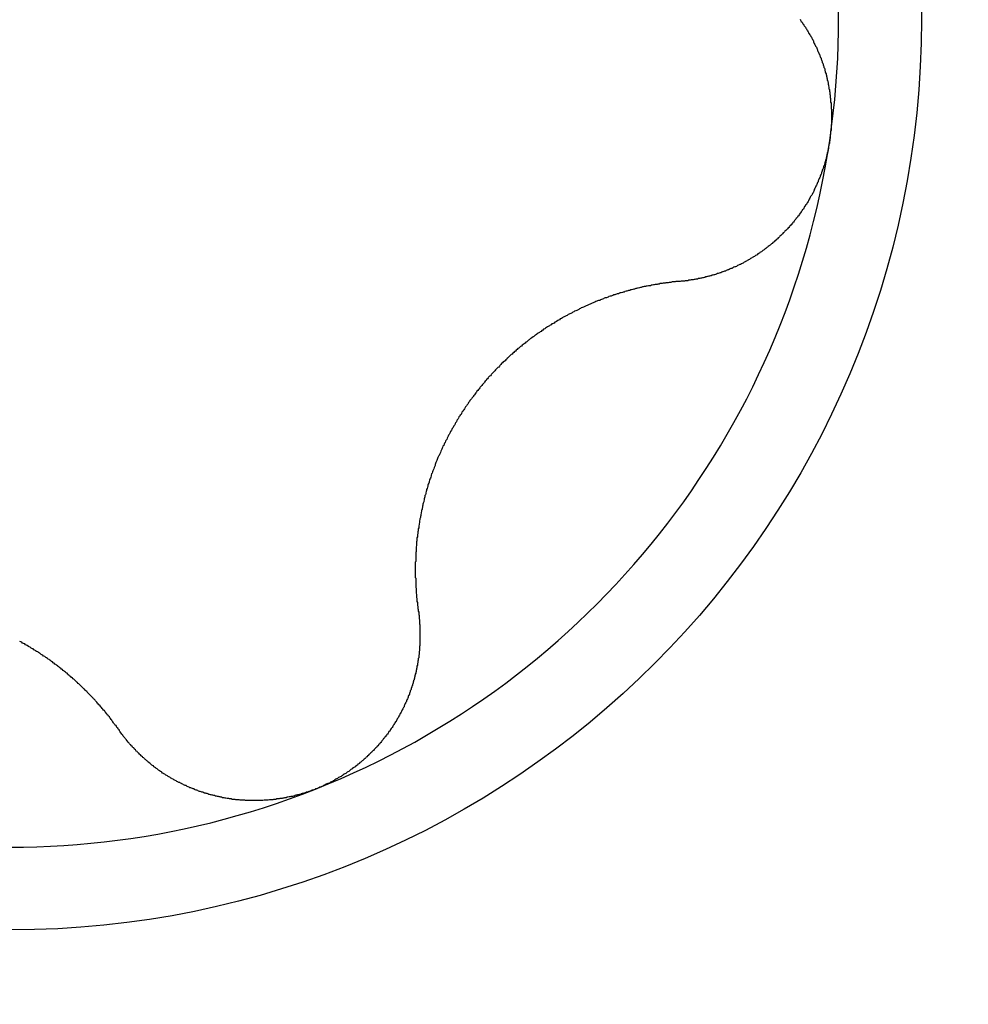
# Model space of a CAD drawing. Extents: x 1107 to 4046, y 937 to 3355.
# Tile 808 of 861: x 3017.82 to 3020.09, y 1881.36 to 1883.71. Entities that reach past the tile are written whole.
import ezdxf

# ---------------------------------------------------------------- set-up
doc = ezdxf.new("R2010")
doc.units = 0
doc.layers.add('KF_VIDA_L___C_LEFT', color=7, linetype='CONTINUOUS')

# ---------------------------------------------------------------- blocks, each defined once
blk = doc.blocks.new('KF_VIDA_L___C_LEFT')
at = {"layer": 'KF_VIDA_L___C_LEFT'}
for points in [[(130.383, 194.501, 0), (130.384, 194.499, 0), (130.385, 194.497, 0), (130.386, 194.496, 0), (130.388, 194.494, 0), (130.389, 194.492, 0), (130.39, 194.49, 0), (130.391, 194.489, 0), (130.392, 194.487, 0), (130.393, 194.485, 0), (130.395, 194.483, 0), (130.396, 194.482, 0), (130.397, 194.48, 0), (130.398, 194.478, 0), (130.399, 194.476, 0), (130.4, 194.475, 0), (130.401, 194.473, 0), (130.402, 194.471, 0), (130.403, 194.469, 0), (130.404, 194.467, 0), (130.405, 194.466, 0), (130.406, 194.464, 0), (130.408, 194.462, 0), (130.409, 194.46, 0), (130.41, 194.458, 0), (130.411, 194.456, 0), (130.412, 194.455, 0), (130.413, 194.453, 0), (130.414, 194.451, 0), (130.415, 194.449, 0), (130.415, 194.447, 0), (130.416, 194.445, 0), (130.417, 194.443, 0), (130.418, 194.441, 0), (130.419, 194.439, 0), (130.42, 194.437, 0), (130.421, 194.436, 0), (130.422, 194.434, 0), (130.423, 194.432, 0), (130.424, 194.43, 0), (130.425, 194.428, 0), (130.425, 194.426, 0), (130.426, 194.424, 0), (130.427, 194.422, 0), (130.428, 194.42, 0), (130.429, 194.418, 0), (130.43, 194.416, 0), (130.43, 194.414, 0), (130.431, 194.412, 0), (130.432, 194.41, 0), (130.433, 194.408, 0), (130.433, 194.406, 0), (130.434, 194.404, 0), (130.435, 194.402, 0), (130.436, 194.4, 0), (130.436, 194.398, 0), (130.437, 194.396, 0), (130.438, 194.394, 0), (130.438, 194.392, 0), (130.439, 194.39, 0), (130.44, 194.388, 0), (130.44, 194.386, 0), (130.441, 194.384, 0), (130.442, 194.382, 0), (130.442, 194.379, 0), (130.443, 194.377, 0), (130.443, 194.375, 0), (130.444, 194.373, 0), (130.445, 194.371, 0), (130.445, 194.369, 0), (130.446, 194.367, 0), (130.446, 194.365, 0), (130.447, 194.363, 0), (130.447, 194.361, 0), (130.448, 194.359, 0), (130.448, 194.356, 0), (130.449, 194.354, 0), (130.449, 194.352, 0), (130.45, 194.35, 0), (130.45, 194.348, 0), (130.45, 194.346, 0), (130.451, 194.344, 0), (130.451, 194.342, 0), (130.452, 194.339, 0), (130.452, 194.337, 0), (130.452, 194.335, 0), (130.453, 194.333, 0), (130.453, 194.331, 0), (130.453, 194.329, 0), (130.454, 194.327, 0), (130.454, 194.325, 0), (130.454, 194.322, 0), (130.455, 194.32, 0), (130.455, 194.318, 0), (130.455, 194.316, 0), (130.455, 194.314, 0), (130.456, 194.312, 0), (130.456, 194.309, 0), (130.456, 194.307, 0), (130.456, 194.305, 0), (130.456, 194.303, 0), (130.457, 194.301, 0), (130.457, 194.299, 0), (130.457, 194.297, 0), (130.457, 194.294, 0), (130.457, 194.292, 0), (130.457, 194.29, 0), (130.457, 194.288, 0), (130.458, 194.286, 0), (130.458, 194.284, 0), (130.458, 194.281, 0), (130.458, 194.279, 0), (130.458, 194.277, 0), (130.458, 194.275, 0), (130.458, 194.273, 0), (130.458, 194.271, 0), (130.458, 194.269, 0), (130.458, 194.266, 0), (130.458, 194.264, 0), (130.458, 194.262, 0), (130.458, 194.26, 0), (130.458, 194.258, 0), (130.458, 194.256, 0), (130.458, 194.254, 0), (130.458, 194.251, 0), (130.457, 194.249, 0), (130.457, 194.247, 0), (130.457, 194.245, 0), (130.457, 194.243, 0), (130.457, 194.241, 0), (130.457, 194.239, 0), (130.457, 194.236, 0), (130.456, 194.234, 0), (130.456, 194.232, 0), (130.456, 194.23, 0), (130.456, 194.228, 0), (130.456, 194.226, 0), (130.455, 194.224, 0), (130.455, 194.222, 0), (130.455, 194.22, 0), (130.455, 194.217, 0), (130.454, 194.215, 0), (130.454, 194.213, 0), (130.454, 194.211, 0)], [(130.454, 194.211, 0), (130.453, 194.209, 0), (130.453, 194.207, 0), (130.453, 194.205, 0), (130.452, 194.203, 0), (130.452, 194.201, 0), (130.452, 194.199, 0), (130.451, 194.197, 0), (130.451, 194.195, 0), (130.451, 194.192, 0), (130.45, 194.19, 0), (130.45, 194.188, 0), (130.449, 194.186, 0), (130.449, 194.184, 0), (130.448, 194.182, 0), (130.448, 194.18, 0), (130.447, 194.178, 0), (130.447, 194.176, 0), (130.446, 194.174, 0), (130.446, 194.172, 0), (130.445, 194.17, 0), (130.445, 194.168, 0), (130.444, 194.165, 0), (130.444, 194.163, 0), (130.443, 194.161, 0), (130.442, 194.159, 0), (130.442, 194.157, 0), (130.441, 194.155, 0), (130.441, 194.153, 0), (130.44, 194.151, 0), (130.439, 194.149, 0), (130.439, 194.147, 0), (130.438, 194.145, 0), (130.437, 194.143, 0), (130.436, 194.141, 0), (130.436, 194.139, 0), (130.435, 194.137, 0), (130.434, 194.135, 0), (130.434, 194.133, 0), (130.433, 194.131, 0), (130.432, 194.129, 0), (130.431, 194.127, 0), (130.431, 194.125, 0), (130.43, 194.123, 0), (130.429, 194.121, 0), (130.428, 194.119, 0), (130.427, 194.117, 0), (130.426, 194.115, 0), (130.426, 194.113, 0), (130.425, 194.111, 0), (130.424, 194.109, 0), (130.423, 194.107, 0), (130.422, 194.105, 0), (130.421, 194.103, 0), (130.42, 194.101, 0), (130.419, 194.099, 0), (130.418, 194.097, 0), (130.417, 194.095, 0), (130.417, 194.093, 0), (130.416, 194.091, 0), (130.415, 194.089, 0), (130.414, 194.087, 0), (130.413, 194.085, 0), (130.412, 194.083, 0), (130.411, 194.081, 0), (130.41, 194.08, 0), (130.408, 194.078, 0), (130.407, 194.076, 0), (130.406, 194.074, 0), (130.405, 194.072, 0), (130.404, 194.07, 0), (130.403, 194.068, 0), (130.402, 194.066, 0), (130.401, 194.064, 0), (130.4, 194.063, 0), (130.399, 194.061, 0), (130.398, 194.059, 0), (130.396, 194.057, 0), (130.395, 194.055, 0), (130.394, 194.054, 0), (130.393, 194.052, 0), (130.392, 194.05, 0), (130.391, 194.048, 0), (130.389, 194.046, 0), (130.388, 194.045, 0), (130.387, 194.043, 0), (130.386, 194.041, 0), (130.384, 194.039, 0), (130.383, 194.038, 0), (130.382, 194.036, 0), (130.381, 194.034, 0), (130.379, 194.032, 0), (130.378, 194.031, 0), (130.377, 194.029, 0), (130.375, 194.027, 0), (130.374, 194.026, 0), (130.373, 194.024, 0), (130.371, 194.022, 0), (130.37, 194.021, 0), (130.369, 194.019, 0), (130.367, 194.017, 0), (130.366, 194.016, 0), (130.365, 194.014, 0), (130.363, 194.012, 0), (130.362, 194.011, 0), (130.36, 194.009, 0), (130.359, 194.008, 0), (130.358, 194.006, 0), (130.356, 194.004, 0), (130.355, 194.003, 0), (130.353, 194.001, 0), (130.352, 194, 0), (130.35, 193.998, 0), (130.349, 193.997, 0), (130.347, 193.995, 0), (130.346, 193.994, 0), (130.344, 193.992, 0), (130.343, 193.991, 0), (130.341, 193.989, 0), (130.34, 193.988, 0), (130.338, 193.986, 0), (130.337, 193.985, 0), (130.335, 193.983, 0), (130.334, 193.982, 0), (130.332, 193.98, 0), (130.331, 193.979, 0), (130.329, 193.977, 0), (130.328, 193.976, 0), (130.326, 193.975, 0), (130.325, 193.973, 0), (130.323, 193.972, 0), (130.321, 193.97, 0), (130.32, 193.969, 0), (130.318, 193.968, 0), (130.317, 193.966, 0), (130.315, 193.965, 0), (130.314, 193.964, 0), (130.312, 193.962, 0), (130.31, 193.961, 0), (130.309, 193.96, 0), (130.307, 193.959, 0), (130.305, 193.957, 0), (130.304, 193.956, 0), (130.302, 193.955, 0), (130.301, 193.954, 0), (130.299, 193.952, 0), (130.297, 193.951, 0), (130.296, 193.95, 0), (130.294, 193.949, 0), (130.292, 193.947, 0), (130.291, 193.946, 0), (130.289, 193.945, 0), (130.287, 193.944, 0), (130.286, 193.943, 0), (130.284, 193.942, 0), (130.282, 193.941, 0), (130.281, 193.939, 0), (130.279, 193.938, 0), (130.277, 193.937, 0), (130.276, 193.936, 0), (130.274, 193.935, 0), (130.272, 193.934, 0), (130.271, 193.933, 0), (130.269, 193.932, 0), (130.267, 193.931, 0), (130.265, 193.93, 0), (130.264, 193.929, 0), (130.262, 193.928, 0), (130.26, 193.927, 0), (130.259, 193.926, 0), (130.257, 193.925, 0), (130.255, 193.924, 0), (130.253, 193.923, 0), (130.252, 193.922, 0), (130.25, 193.921, 0), (130.248, 193.92, 0), (130.247, 193.919, 0), (130.245, 193.918, 0), (130.243, 193.917, 0), (130.241, 193.916, 0), (130.239, 193.916, 0), (130.238, 193.915, 0), (130.236, 193.914, 0), (130.234, 193.913, 0), (130.232, 193.912, 0), (130.231, 193.911, 0), (130.229, 193.91, 0), (130.227, 193.91, 0), (130.225, 193.909, 0), (130.223, 193.908, 0), (130.222, 193.907, 0), (130.22, 193.906, 0), (130.218, 193.906, 0), (130.216, 193.905, 0), (130.214, 193.904, 0), (130.212, 193.903, 0), (130.211, 193.903, 0), (130.209, 193.902, 0), (130.207, 193.901, 0), (130.205, 193.9, 0), (130.203, 193.9, 0), (130.201, 193.899, 0), (130.199, 193.898, 0), (130.198, 193.898, 0), (130.196, 193.897, 0), (130.194, 193.896, 0), (130.192, 193.896, 0), (130.19, 193.895, 0), (130.188, 193.894, 0), (130.186, 193.894, 0), (130.184, 193.893, 0), (130.183, 193.893, 0), (130.181, 193.892, 0), (130.179, 193.891, 0), (130.177, 193.891, 0), (130.175, 193.89, 0), (130.173, 193.89, 0), (130.171, 193.889, 0), (130.169, 193.889, 0), (130.167, 193.888, 0), (130.165, 193.888, 0), (130.163, 193.887, 0), (130.162, 193.887, 0), (130.16, 193.886, 0), (130.158, 193.886, 0), (130.156, 193.885, 0), (130.154, 193.885, 0), (130.152, 193.884, 0), (130.15, 193.884, 0), (130.148, 193.883, 0), (130.146, 193.883, 0), (130.144, 193.882, 0), (130.142, 193.882, 0), (130.14, 193.882, 0), (130.138, 193.881, 0), (130.136, 193.881, 0), (130.134, 193.881, 0), (130.132, 193.88, 0), (130.13, 193.88, 0), (130.128, 193.879, 0), (130.126, 193.879, 0), (130.125, 193.879, 0), (130.123, 193.879, 0), (130.121, 193.878, 0), (130.119, 193.878, 0), (130.117, 193.878, 0), (130.115, 193.877, 0), (130.113, 193.877, 0), (130.111, 193.877, 0), (130.109, 193.877, 0), (130.107, 193.876, 0), (130.105, 193.876, 0), (130.103, 193.876, 0), (130.101, 193.876, 0), (130.099, 193.876, 0), (130.097, 193.875, 0)], [(130.097, 193.875, 0), (130.095, 193.875, 0), (130.092, 193.875, 0), (130.09, 193.875, 0), (130.087, 193.875, 0), (130.085, 193.874, 0), (130.083, 193.874, 0), (130.08, 193.874, 0), (130.078, 193.874, 0), (130.075, 193.873, 0), (130.073, 193.873, 0), (130.071, 193.873, 0), (130.068, 193.872, 0), (130.066, 193.872, 0), (130.063, 193.872, 0), (130.061, 193.871, 0), (130.059, 193.871, 0), (130.056, 193.871, 0), (130.054, 193.87, 0), (130.052, 193.87, 0), (130.049, 193.87, 0), (130.047, 193.869, 0), (130.044, 193.869, 0), (130.042, 193.868, 0), (130.04, 193.868, 0), (130.037, 193.868, 0), (130.035, 193.867, 0), (130.033, 193.867, 0), (130.03, 193.866, 0), (130.028, 193.866, 0), (130.026, 193.865, 0), (130.023, 193.865, 0), (130.021, 193.865, 0), (130.018, 193.864, 0), (130.016, 193.864, 0), (130.014, 193.863, 0), (130.011, 193.863, 0), (130.009, 193.862, 0), (130.007, 193.862, 0), (130.004, 193.861, 0), (130.002, 193.861, 0), (130, 193.86, 0), (129.997, 193.859, 0), (129.995, 193.859, 0), (129.993, 193.858, 0), (129.991, 193.858, 0), (129.988, 193.857, 0), (129.986, 193.857, 0), (129.984, 193.856, 0), (129.981, 193.855, 0), (129.979, 193.855, 0), (129.977, 193.854, 0), (129.974, 193.854, 0), (129.972, 193.853, 0), (129.97, 193.852, 0), (129.968, 193.852, 0), (129.965, 193.851, 0), (129.963, 193.85, 0), (129.961, 193.85, 0), (129.959, 193.849, 0), (129.956, 193.848, 0), (129.954, 193.848, 0), (129.952, 193.847, 0), (129.95, 193.846, 0), (129.947, 193.846, 0), (129.945, 193.845, 0), (129.943, 193.844, 0), (129.941, 193.843, 0), (129.939, 193.843, 0), (129.936, 193.842, 0), (129.934, 193.841, 0), (129.932, 193.84, 0), (129.93, 193.84, 0), (129.927, 193.839, 0), (129.925, 193.838, 0), (129.923, 193.837, 0), (129.921, 193.836, 0), (129.918, 193.836, 0), (129.916, 193.835, 0), (129.914, 193.834, 0), (129.912, 193.833, 0), (129.909, 193.832, 0), (129.907, 193.831, 0), (129.905, 193.83, 0), (129.902, 193.83, 0), (129.9, 193.829, 0), (129.898, 193.828, 0), (129.896, 193.827, 0), (129.893, 193.826, 0), (129.891, 193.825, 0), (129.889, 193.824, 0), (129.887, 193.823, 0), (129.884, 193.822, 0), (129.882, 193.821, 0), (129.88, 193.82, 0), (129.877, 193.819, 0), (129.875, 193.818, 0), (129.873, 193.817, 0), (129.871, 193.816, 0), (129.868, 193.815, 0), (129.866, 193.814, 0), (129.864, 193.813, 0), (129.861, 193.812, 0), (129.859, 193.811, 0), (129.857, 193.81, 0), (129.855, 193.808, 0), (129.852, 193.807, 0), (129.85, 193.806, 0), (129.848, 193.805, 0), (129.845, 193.804, 0), (129.843, 193.803, 0), (129.841, 193.802, 0), (129.839, 193.8, 0), (129.836, 193.799, 0), (129.834, 193.798, 0), (129.832, 193.797, 0), (129.83, 193.796, 0), (129.827, 193.794, 0), (129.825, 193.793, 0), (129.823, 193.792, 0), (129.82, 193.791, 0), (129.818, 193.79, 0), (129.816, 193.788, 0), (129.814, 193.787, 0), (129.811, 193.786, 0), (129.809, 193.784, 0), (129.807, 193.783, 0), (129.805, 193.782, 0), (129.802, 193.78, 0), (129.8, 193.779, 0), (129.798, 193.778, 0), (129.796, 193.776, 0), (129.794, 193.775, 0), (129.791, 193.774, 0), (129.789, 193.772, 0), (129.787, 193.771, 0), (129.785, 193.769, 0), (129.782, 193.768, 0), (129.78, 193.767, 0), (129.778, 193.765, 0), (129.776, 193.764, 0), (129.774, 193.762, 0), (129.771, 193.761, 0), (129.769, 193.759, 0), (129.767, 193.758, 0), (129.765, 193.756, 0), (129.763, 193.755, 0), (129.761, 193.753, 0), (129.758, 193.752, 0), (129.756, 193.75, 0), (129.754, 193.749, 0), (129.752, 193.747, 0), (129.75, 193.746, 0), (129.748, 193.744, 0), (129.746, 193.743, 0), (129.743, 193.741, 0), (129.741, 193.739, 0), (129.739, 193.738, 0), (129.737, 193.736, 0), (129.735, 193.735, 0), (129.733, 193.733, 0), (129.731, 193.731, 0), (129.729, 193.73, 0), (129.727, 193.728, 0), (129.725, 193.726, 0), (129.722, 193.725, 0), (129.72, 193.723, 0), (129.718, 193.721, 0), (129.716, 193.72, 0), (129.714, 193.718, 0), (129.712, 193.716, 0), (129.71, 193.715, 0), (129.708, 193.713, 0), (129.706, 193.711, 0), (129.704, 193.709, 0), (129.702, 193.708, 0), (129.7, 193.706, 0), (129.698, 193.704, 0), (129.696, 193.702, 0), (129.694, 193.701, 0), (129.692, 193.699, 0), (129.69, 193.697, 0), (129.688, 193.695, 0), (129.686, 193.693, 0), (129.684, 193.692, 0), (129.683, 193.69, 0), (129.681, 193.688, 0), (129.679, 193.686, 0), (129.677, 193.684, 0), (129.675, 193.683, 0), (129.673, 193.681, 0), (129.671, 193.679, 0), (129.669, 193.677, 0), (129.667, 193.675, 0), (129.666, 193.673, 0), (129.664, 193.671, 0), (129.662, 193.67, 0), (129.66, 193.668, 0), (129.658, 193.666, 0), (129.656, 193.664, 0), (129.655, 193.662, 0), (129.653, 193.66, 0), (129.651, 193.658, 0), (129.649, 193.656, 0), (129.647, 193.654, 0), (129.646, 193.652, 0), (129.644, 193.65, 0), (129.642, 193.649, 0), (129.64, 193.647, 0), (129.639, 193.645, 0), (129.637, 193.643, 0), (129.635, 193.641, 0), (129.634, 193.639, 0), (129.632, 193.637, 0), (129.63, 193.635, 0), (129.629, 193.633, 0), (129.627, 193.631, 0), (129.625, 193.629, 0), (129.624, 193.627, 0), (129.622, 193.625, 0), (129.62, 193.623, 0), (129.619, 193.621, 0), (129.617, 193.619, 0), (129.616, 193.617, 0), (129.614, 193.615, 0), (129.612, 193.613, 0), (129.611, 193.611, 0), (129.609, 193.609, 0), (129.608, 193.607, 0), (129.606, 193.605, 0), (129.605, 193.603, 0), (129.603, 193.601, 0), (129.602, 193.599, 0), (129.6, 193.597, 0), (129.599, 193.595, 0), (129.597, 193.593, 0), (129.595, 193.591, 0), (129.594, 193.589, 0), (129.592, 193.586, 0), (129.591, 193.584, 0), (129.59, 193.582, 0), (129.588, 193.58, 0), (129.587, 193.578, 0), (129.585, 193.576, 0), (129.584, 193.574, 0), (129.582, 193.571, 0), (129.581, 193.569, 0), (129.579, 193.567, 0), (129.578, 193.565, 0), (129.576, 193.563, 0), (129.575, 193.56, 0), (129.574, 193.558, 0), (129.572, 193.556, 0), (129.571, 193.554, 0), (129.569, 193.552, 0), (129.568, 193.549, 0), (129.567, 193.547, 0), (129.565, 193.545, 0), (129.564, 193.543, 0), (129.563, 193.54, 0), (129.561, 193.538, 0), (129.56, 193.536, 0), (129.559, 193.533, 0), (129.557, 193.531, 0), (129.556, 193.529, 0), (129.555, 193.527, 0), (129.553, 193.524, 0), (129.552, 193.522, 0), (129.551, 193.52, 0), (129.549, 193.517, 0), (129.548, 193.515, 0), (129.547, 193.513, 0), (129.546, 193.51, 0), (129.544, 193.508, 0), (129.543, 193.506, 0), (129.542, 193.503, 0), (129.541, 193.501, 0), (129.54, 193.498, 0), (129.538, 193.496, 0), (129.537, 193.494, 0), (129.536, 193.491, 0), (129.535, 193.489, 0), (129.534, 193.487, 0), (129.533, 193.484, 0), (129.531, 193.482, 0), (129.53, 193.479, 0), (129.529, 193.477, 0), (129.528, 193.475, 0), (129.527, 193.472, 0), (129.526, 193.47, 0), (129.525, 193.467, 0), (129.524, 193.465, 0), (129.523, 193.462, 0), (129.522, 193.46, 0), (129.52, 193.458, 0), (129.519, 193.455, 0), (129.518, 193.453, 0), (129.517, 193.45, 0), (129.516, 193.448, 0), (129.515, 193.445, 0), (129.514, 193.443, 0), (129.513, 193.441, 0), (129.512, 193.438, 0), (129.512, 193.436, 0), (129.511, 193.433, 0), (129.51, 193.431, 0), (129.509, 193.428, 0), (129.508, 193.426, 0), (129.507, 193.423, 0), (129.506, 193.421, 0), (129.505, 193.418, 0), (129.504, 193.416, 0), (129.503, 193.413, 0), (129.503, 193.411, 0), (129.502, 193.408, 0), (129.501, 193.406, 0), (129.5, 193.403, 0), (129.499, 193.401, 0), (129.498, 193.398, 0), (129.498, 193.396, 0), (129.497, 193.394, 0), (129.496, 193.391, 0), (129.495, 193.389, 0), (129.495, 193.386, 0), (129.494, 193.384, 0), (129.493, 193.381, 0), (129.492, 193.379, 0), (129.492, 193.376, 0), (129.491, 193.374, 0), (129.49, 193.371, 0), (129.49, 193.369, 0), (129.489, 193.366, 0), (129.488, 193.364, 0), (129.488, 193.361, 0), (129.487, 193.359, 0), (129.486, 193.356, 0), (129.486, 193.354, 0), (129.485, 193.351, 0), (129.485, 193.349, 0), (129.484, 193.346, 0), (129.483, 193.344, 0), (129.483, 193.341, 0), (129.482, 193.339, 0), (129.482, 193.336, 0), (129.481, 193.334, 0), (129.481, 193.331, 0), (129.48, 193.329, 0), (129.48, 193.327, 0), (129.479, 193.324, 0), (129.479, 193.322, 0), (129.478, 193.319, 0), (129.478, 193.317, 0), (129.477, 193.314, 0), (129.477, 193.312, 0), (129.476, 193.309, 0), (129.476, 193.307, 0), (129.475, 193.304, 0), (129.475, 193.302, 0), (129.475, 193.3, 0), (129.474, 193.297, 0), (129.474, 193.295, 0), (129.473, 193.292, 0), (129.473, 193.29, 0), (129.473, 193.287, 0), (129.472, 193.285, 0), (129.472, 193.283, 0), (129.472, 193.28, 0), (129.471, 193.278, 0), (129.471, 193.275, 0), (129.471, 193.273, 0), (129.47, 193.271, 0), (129.47, 193.268, 0), (129.47, 193.266, 0), (129.469, 193.263, 0), (129.469, 193.261, 0), (129.469, 193.259, 0), (129.469, 193.256, 0), (129.468, 193.254, 0), (129.468, 193.252, 0), (129.468, 193.249, 0), (129.468, 193.247, 0), (129.468, 193.245, 0), (129.467, 193.242, 0), (129.467, 193.24, 0), (129.467, 193.238, 0), (129.467, 193.235, 0), (129.467, 193.233, 0), (129.467, 193.231, 0), (129.466, 193.228, 0), (129.466, 193.226, 0), (129.466, 193.224, 0), (129.466, 193.221, 0), (129.466, 193.219, 0), (129.466, 193.217, 0), (129.466, 193.214, 0), (129.466, 193.212, 0), (129.466, 193.209, 0), (129.466, 193.207, 0), (129.465, 193.205, 0), (129.465, 193.202, 0), (129.465, 193.2, 0), (129.465, 193.198, 0), (129.465, 193.195, 0), (129.465, 193.193, 0), (129.465, 193.19, 0), (129.465, 193.188, 0), (129.465, 193.186, 0), (129.465, 193.183, 0), (129.465, 193.181, 0), (129.465, 193.179, 0), (129.465, 193.176, 0), (129.465, 193.174, 0), (129.465, 193.171, 0), (129.465, 193.169, 0), (129.466, 193.167, 0), (129.466, 193.164, 0), (129.466, 193.162, 0), (129.466, 193.159, 0), (129.466, 193.157, 0), (129.466, 193.155, 0), (129.466, 193.152, 0), (129.466, 193.15, 0), (129.466, 193.147, 0), (129.466, 193.145, 0), (129.467, 193.143, 0), (129.467, 193.14, 0), (129.467, 193.138, 0), (129.467, 193.135, 0), (129.467, 193.133, 0), (129.467, 193.131, 0), (129.468, 193.128, 0), (129.468, 193.126, 0), (129.468, 193.123, 0), (129.468, 193.121, 0), (129.469, 193.119, 0), (129.469, 193.116, 0), (129.469, 193.114, 0), (129.469, 193.111, 0), (129.47, 193.109, 0), (129.47, 193.107, 0), (129.47, 193.104, 0), (129.47, 193.102, 0), (129.471, 193.1, 0), (129.471, 193.097, 0), (129.471, 193.095, 0), (129.472, 193.092, 0), (129.472, 193.09, 0), (129.472, 193.088, 0)], [(128.758, 192.805, 0), (128.756, 192.807, 0), (128.755, 192.809, 0), (128.753, 192.811, 0), (128.752, 192.813, 0), (128.751, 192.815, 0), (128.749, 192.816, 0), (128.748, 192.818, 0), (128.746, 192.82, 0), (128.745, 192.822, 0), (128.743, 192.824, 0), (128.742, 192.826, 0), (128.741, 192.828, 0), (128.739, 192.83, 0), (128.738, 192.832, 0), (128.736, 192.834, 0), (128.735, 192.836, 0), (128.733, 192.838, 0), (128.732, 192.839, 0), (128.73, 192.841, 0), (128.729, 192.843, 0), (128.727, 192.845, 0), (128.726, 192.847, 0), (128.724, 192.849, 0), (128.723, 192.851, 0), (128.721, 192.852, 0), (128.719, 192.854, 0), (128.718, 192.856, 0), (128.716, 192.858, 0), (128.715, 192.86, 0), (128.713, 192.862, 0), (128.712, 192.863, 0), (128.71, 192.865, 0), (128.708, 192.867, 0), (128.707, 192.869, 0), (128.705, 192.871, 0), (128.704, 192.872, 0), (128.702, 192.874, 0), (128.701, 192.876, 0), (128.699, 192.878, 0), (128.697, 192.879, 0), (128.696, 192.881, 0), (128.694, 192.883, 0), (128.692, 192.885, 0), (128.691, 192.886, 0), (128.689, 192.888, 0), (128.687, 192.89, 0), (128.686, 192.891, 0), (128.684, 192.893, 0), (128.682, 192.895, 0), (128.681, 192.897, 0), (128.679, 192.898, 0), (128.677, 192.9, 0), (128.676, 192.902, 0), (128.674, 192.903, 0), (128.672, 192.905, 0), (128.671, 192.906, 0), (128.669, 192.908, 0), (128.667, 192.91, 0), (128.666, 192.911, 0), (128.664, 192.913, 0), (128.662, 192.915, 0), (128.66, 192.916, 0), (128.659, 192.918, 0), (128.657, 192.919, 0), (128.655, 192.921, 0), (128.654, 192.922, 0), (128.652, 192.924, 0), (128.65, 192.926, 0), (128.648, 192.927, 0), (128.647, 192.929, 0), (128.645, 192.93, 0), (128.643, 192.932, 0), (128.641, 192.933, 0), (128.639, 192.935, 0), (128.637, 192.936, 0), (128.636, 192.938, 0), (128.634, 192.94, 0), (128.632, 192.941, 0), (128.63, 192.943, 0), (128.628, 192.944, 0), (128.626, 192.946, 0), (128.624, 192.947, 0), (128.623, 192.949, 0), (128.621, 192.95, 0), (128.619, 192.952, 0), (128.617, 192.953, 0), (128.615, 192.955, 0), (128.613, 192.956, 0), (128.611, 192.958, 0), (128.609, 192.959, 0), (128.607, 192.961, 0), (128.605, 192.962, 0), (128.603, 192.964, 0), (128.601, 192.965, 0), (128.599, 192.967, 0), (128.597, 192.968, 0), (128.595, 192.97, 0), (128.593, 192.971, 0), (128.591, 192.973, 0), (128.589, 192.974, 0), (128.587, 192.975, 0), (128.585, 192.977, 0), (128.583, 192.978, 0), (128.581, 192.98, 0), (128.578, 192.981, 0), (128.576, 192.983, 0), (128.574, 192.984, 0), (128.572, 192.985, 0), (128.57, 192.987, 0), (128.568, 192.988, 0), (128.566, 192.99, 0), (128.564, 192.991, 0), (128.561, 192.992, 0), (128.559, 192.994, 0), (128.557, 192.995, 0), (128.555, 192.996, 0), (128.553, 192.998, 0), (128.55, 192.999, 0), (128.548, 193, 0), (128.546, 193.002, 0), (128.544, 193.003, 0), (128.542, 193.004, 0), (128.539, 193.006, 0), (128.537, 193.007, 0), (128.535, 193.008, 0), (128.533, 193.01, 0), (128.53, 193.011, 0), (128.528, 193.012, 0), (128.526, 193.014, 0), (128.524, 193.015, 0), (128.521, 193.016, 0)], [(129.472, 193.088, 0), (129.473, 193.086, 0), (129.473, 193.084, 0), (129.473, 193.082, 0), (129.473, 193.08, 0), (129.474, 193.078, 0), (129.474, 193.076, 0), (129.474, 193.074, 0), (129.474, 193.072, 0), (129.474, 193.07, 0), (129.475, 193.068, 0), (129.475, 193.066, 0), (129.475, 193.064, 0), (129.475, 193.062, 0), (129.475, 193.06, 0), (129.475, 193.058, 0), (129.476, 193.056, 0), (129.476, 193.054, 0), (129.476, 193.052, 0), (129.476, 193.05, 0), (129.476, 193.048, 0), (129.476, 193.046, 0), (129.476, 193.044, 0), (129.476, 193.042, 0), (129.476, 193.04, 0), (129.476, 193.038, 0), (129.476, 193.036, 0), (129.476, 193.034, 0), (129.476, 193.032, 0), (129.476, 193.03, 0), (129.476, 193.028, 0), (129.476, 193.026, 0), (129.476, 193.024, 0), (129.476, 193.022, 0), (129.476, 193.02, 0), (129.476, 193.018, 0), (129.476, 193.016, 0), (129.476, 193.014, 0), (129.476, 193.012, 0), (129.476, 193.01, 0), (129.476, 193.008, 0), (129.476, 193.006, 0), (129.475, 193.004, 0), (129.475, 193.002, 0), (129.475, 193, 0), (129.475, 192.998, 0), (129.475, 192.996, 0), (129.475, 192.994, 0), (129.474, 192.992, 0), (129.474, 192.99, 0), (129.474, 192.988, 0), (129.474, 192.986, 0), (129.474, 192.985, 0), (129.473, 192.983, 0), (129.473, 192.981, 0), (129.473, 192.979, 0), (129.473, 192.977, 0), (129.472, 192.975, 0), (129.472, 192.973, 0), (129.472, 192.971, 0), (129.471, 192.969, 0), (129.471, 192.967, 0), (129.471, 192.965, 0), (129.47, 192.963, 0), (129.47, 192.961, 0), (129.47, 192.959, 0), (129.469, 192.957, 0), (129.469, 192.955, 0), (129.469, 192.953, 0), (129.468, 192.951, 0), (129.468, 192.949, 0), (129.467, 192.947, 0), (129.467, 192.945, 0), (129.467, 192.944, 0), (129.466, 192.942, 0), (129.466, 192.94, 0), (129.465, 192.938, 0), (129.465, 192.936, 0), (129.464, 192.934, 0), (129.464, 192.932, 0), (129.463, 192.93, 0), (129.463, 192.928, 0), (129.462, 192.926, 0), (129.462, 192.924, 0), (129.461, 192.923, 0), (129.461, 192.921, 0), (129.46, 192.919, 0), (129.46, 192.917, 0), (129.459, 192.915, 0), (129.458, 192.913, 0), (129.458, 192.911, 0), (129.457, 192.909, 0), (129.457, 192.907, 0), (129.456, 192.906, 0), (129.455, 192.904, 0), (129.455, 192.902, 0), (129.454, 192.9, 0), (129.453, 192.898, 0), (129.453, 192.896, 0), (129.452, 192.894, 0), (129.451, 192.892, 0), (129.451, 192.89, 0), (129.45, 192.888, 0), (129.449, 192.887, 0), (129.448, 192.885, 0), (129.448, 192.883, 0), (129.447, 192.881, 0), (129.446, 192.879, 0), (129.445, 192.877, 0), (129.444, 192.875, 0), (129.444, 192.873, 0), (129.443, 192.872, 0), (129.442, 192.87, 0), (129.441, 192.868, 0), (129.44, 192.866, 0), (129.439, 192.864, 0), (129.438, 192.862, 0), (129.438, 192.86, 0), (129.437, 192.858, 0), (129.436, 192.857, 0), (129.435, 192.855, 0), (129.434, 192.853, 0), (129.433, 192.851, 0), (129.432, 192.849, 0), (129.431, 192.847, 0), (129.43, 192.845, 0), (129.429, 192.844, 0), (129.428, 192.842, 0), (129.427, 192.84, 0), (129.426, 192.838, 0), (129.425, 192.836, 0), (129.424, 192.834, 0), (129.423, 192.833, 0), (129.422, 192.831, 0), (129.421, 192.829, 0), (129.42, 192.827, 0), (129.419, 192.825, 0), (129.418, 192.824, 0), (129.416, 192.822, 0), (129.415, 192.82, 0), (129.414, 192.818, 0), (129.413, 192.816, 0), (129.412, 192.815, 0), (129.411, 192.813, 0), (129.41, 192.811, 0), (129.408, 192.809, 0), (129.407, 192.808, 0), (129.406, 192.806, 0), (129.405, 192.804, 0), (129.404, 192.802, 0), (129.402, 192.801, 0), (129.401, 192.799, 0), (129.4, 192.797, 0), (129.399, 192.795, 0), (129.397, 192.794, 0), (129.396, 192.792, 0), (129.395, 192.79, 0), (129.393, 192.789, 0), (129.392, 192.787, 0), (129.391, 192.785, 0), (129.389, 192.784, 0), (129.388, 192.782, 0), (129.387, 192.78, 0), (129.385, 192.779, 0), (129.384, 192.777, 0), (129.383, 192.775, 0), (129.381, 192.774, 0), (129.38, 192.772, 0), (129.378, 192.77, 0), (129.377, 192.769, 0), (129.376, 192.767, 0), (129.374, 192.766, 0), (129.373, 192.764, 0), (129.371, 192.762, 0), (129.37, 192.761, 0), (129.368, 192.759, 0), (129.367, 192.758, 0), (129.365, 192.756, 0), (129.364, 192.755, 0), (129.362, 192.753, 0), (129.361, 192.752, 0), (129.359, 192.75, 0), (129.358, 192.749, 0), (129.356, 192.747, 0), (129.354, 192.746, 0), (129.353, 192.744, 0), (129.351, 192.743, 0), (129.35, 192.741, 0), (129.348, 192.74, 0), (129.347, 192.738, 0), (129.345, 192.737, 0), (129.343, 192.735, 0), (129.342, 192.734, 0), (129.34, 192.732, 0), (129.338, 192.731, 0), (129.337, 192.73, 0), (129.335, 192.728, 0), (129.333, 192.727, 0), (129.332, 192.725, 0), (129.33, 192.724, 0), (129.328, 192.723, 0), (129.327, 192.721, 0), (129.325, 192.72, 0), (129.323, 192.719, 0), (129.322, 192.717, 0), (129.32, 192.716, 0), (129.318, 192.715, 0), (129.316, 192.714, 0), (129.315, 192.712, 0), (129.313, 192.711, 0), (129.311, 192.71, 0), (129.309, 192.708, 0), (129.308, 192.707, 0), (129.306, 192.706, 0), (129.304, 192.705, 0), (129.302, 192.704, 0), (129.3, 192.702, 0), (129.299, 192.701, 0), (129.297, 192.7, 0), (129.295, 192.699, 0), (129.293, 192.698, 0), (129.291, 192.696, 0), (129.29, 192.695, 0), (129.288, 192.694, 0), (129.286, 192.693, 0), (129.284, 192.692, 0), (129.282, 192.691, 0), (129.28, 192.69, 0), (129.279, 192.689, 0), (129.277, 192.688, 0), (129.275, 192.687, 0), (129.273, 192.686, 0), (129.271, 192.684, 0), (129.269, 192.683, 0), (129.267, 192.682, 0), (129.265, 192.681, 0), (129.263, 192.68, 0), (129.262, 192.679, 0), (129.26, 192.678, 0), (129.258, 192.677, 0), (129.256, 192.677, 0), (129.254, 192.676, 0), (129.252, 192.675, 0), (129.25, 192.674, 0), (129.248, 192.673, 0), (129.246, 192.672, 0), (129.244, 192.671, 0), (129.242, 192.67, 0), (129.24, 192.669, 0), (129.239, 192.668, 0), (129.237, 192.668, 0), (129.235, 192.667, 0), (129.233, 192.666, 0), (129.231, 192.665, 0), (129.229, 192.664, 0), (129.227, 192.664, 0)], [(129.227, 192.664, 0), (129.225, 192.663, 0), (129.223, 192.662, 0), (129.221, 192.661, 0), (129.219, 192.661, 0), (129.217, 192.66, 0), (129.215, 192.659, 0), (129.213, 192.658, 0), (129.211, 192.658, 0), (129.209, 192.657, 0), (129.207, 192.656, 0), (129.205, 192.656, 0), (129.203, 192.655, 0), (129.201, 192.654, 0), (129.199, 192.654, 0), (129.197, 192.653, 0), (129.195, 192.653, 0), (129.193, 192.652, 0), (129.191, 192.651, 0), (129.189, 192.651, 0), (129.186, 192.65, 0), (129.184, 192.65, 0), (129.182, 192.649, 0), (129.18, 192.649, 0), (129.178, 192.648, 0), (129.176, 192.647, 0), (129.174, 192.647, 0), (129.172, 192.646, 0), (129.17, 192.646, 0), (129.168, 192.646, 0), (129.166, 192.645, 0), (129.164, 192.645, 0), (129.161, 192.644, 0), (129.159, 192.644, 0), (129.157, 192.643, 0), (129.155, 192.643, 0), (129.153, 192.643, 0), (129.151, 192.642, 0), (129.149, 192.642, 0), (129.147, 192.641, 0), (129.144, 192.641, 0), (129.142, 192.641, 0), (129.14, 192.64, 0), (129.138, 192.64, 0), (129.136, 192.64, 0), (129.134, 192.64, 0), (129.132, 192.639, 0), (129.129, 192.639, 0), (129.127, 192.639, 0), (129.125, 192.638, 0), (129.123, 192.638, 0), (129.121, 192.638, 0), (129.119, 192.638, 0), (129.117, 192.638, 0), (129.114, 192.637, 0), (129.112, 192.637, 0), (129.11, 192.637, 0), (129.108, 192.637, 0), (129.106, 192.637, 0), (129.104, 192.637, 0), (129.101, 192.636, 0), (129.099, 192.636, 0), (129.097, 192.636, 0), (129.095, 192.636, 0), (129.093, 192.636, 0), (129.091, 192.636, 0), (129.088, 192.636, 0), (129.086, 192.636, 0), (129.084, 192.636, 0), (129.082, 192.636, 0), (129.08, 192.636, 0), (129.078, 192.636, 0), (129.075, 192.636, 0), (129.073, 192.636, 0), (129.071, 192.636, 0), (129.069, 192.636, 0), (129.067, 192.636, 0), (129.065, 192.636, 0), (129.063, 192.636, 0), (129.06, 192.636, 0), (129.058, 192.637, 0), (129.056, 192.637, 0), (129.054, 192.637, 0), (129.052, 192.637, 0), (129.05, 192.637, 0), (129.047, 192.637, 0), (129.045, 192.638, 0), (129.043, 192.638, 0), (129.041, 192.638, 0), (129.039, 192.638, 0), (129.037, 192.638, 0), (129.035, 192.639, 0), (129.033, 192.639, 0), (129.03, 192.639, 0), (129.028, 192.639, 0), (129.026, 192.64, 0), (129.024, 192.64, 0), (129.022, 192.64, 0), (129.02, 192.641, 0), (129.018, 192.641, 0), (129.016, 192.641, 0), (129.013, 192.642, 0), (129.011, 192.642, 0), (129.009, 192.643, 0), (129.007, 192.643, 0), (129.005, 192.643, 0), (129.003, 192.644, 0), (129.001, 192.644, 0), (128.999, 192.645, 0), (128.997, 192.645, 0), (128.995, 192.646, 0), (128.993, 192.646, 0), (128.991, 192.647, 0), (128.988, 192.647, 0), (128.986, 192.648, 0), (128.984, 192.648, 0), (128.982, 192.649, 0), (128.98, 192.649, 0), (128.978, 192.65, 0), (128.976, 192.65, 0), (128.974, 192.651, 0), (128.972, 192.651, 0), (128.97, 192.652, 0), (128.968, 192.653, 0), (128.966, 192.653, 0), (128.964, 192.654, 0), (128.962, 192.654, 0), (128.96, 192.655, 0), (128.958, 192.656, 0), (128.956, 192.656, 0), (128.954, 192.657, 0), (128.952, 192.658, 0), (128.95, 192.658, 0), (128.948, 192.659, 0), (128.946, 192.66, 0), (128.944, 192.661, 0), (128.942, 192.661, 0), (128.94, 192.662, 0), (128.938, 192.663, 0), (128.937, 192.664, 0), (128.935, 192.664, 0), (128.933, 192.665, 0), (128.931, 192.666, 0), (128.929, 192.667, 0), (128.927, 192.667, 0), (128.925, 192.668, 0), (128.923, 192.669, 0), (128.921, 192.67, 0), (128.92, 192.671, 0), (128.918, 192.672, 0), (128.916, 192.672, 0), (128.914, 192.673, 0), (128.912, 192.674, 0), (128.91, 192.675, 0), (128.908, 192.676, 0), (128.907, 192.677, 0), (128.905, 192.678, 0), (128.903, 192.679, 0), (128.901, 192.679, 0), (128.899, 192.68, 0), (128.898, 192.681, 0), (128.896, 192.682, 0), (128.894, 192.683, 0), (128.892, 192.684, 0), (128.891, 192.685, 0), (128.889, 192.686, 0), (128.887, 192.687, 0), (128.885, 192.688, 0), (128.884, 192.689, 0), (128.882, 192.69, 0), (128.88, 192.691, 0), (128.879, 192.692, 0), (128.877, 192.693, 0), (128.875, 192.694, 0), (128.874, 192.695, 0), (128.872, 192.696, 0), (128.87, 192.697, 0), (128.869, 192.698, 0), (128.867, 192.699, 0), (128.865, 192.7, 0), (128.864, 192.701, 0), (128.862, 192.702, 0), (128.86, 192.704, 0), (128.859, 192.705, 0), (128.857, 192.706, 0), (128.855, 192.707, 0), (128.854, 192.708, 0), (128.852, 192.709, 0), (128.851, 192.71, 0), (128.849, 192.712, 0), (128.847, 192.713, 0), (128.846, 192.714, 0), (128.844, 192.715, 0), (128.843, 192.716, 0), (128.841, 192.717, 0), (128.84, 192.719, 0), (128.838, 192.72, 0), (128.836, 192.721, 0), (128.835, 192.722, 0), (128.833, 192.724, 0), (128.832, 192.725, 0), (128.83, 192.726, 0), (128.829, 192.727, 0), (128.827, 192.729, 0), (128.826, 192.73, 0), (128.824, 192.731, 0), (128.823, 192.733, 0), (128.821, 192.734, 0), (128.82, 192.735, 0), (128.818, 192.737, 0), (128.817, 192.738, 0), (128.815, 192.739, 0), (128.814, 192.741, 0), (128.812, 192.742, 0), (128.811, 192.743, 0), (128.809, 192.745, 0), (128.808, 192.746, 0), (128.807, 192.747, 0), (128.805, 192.749, 0), (128.804, 192.75, 0), (128.802, 192.752, 0), (128.801, 192.753, 0), (128.799, 192.754, 0), (128.798, 192.756, 0), (128.797, 192.757, 0), (128.795, 192.759, 0), (128.794, 192.76, 0), (128.793, 192.762, 0), (128.791, 192.763, 0), (128.79, 192.764, 0), (128.789, 192.766, 0), (128.787, 192.767, 0), (128.786, 192.769, 0), (128.785, 192.77, 0), (128.783, 192.772, 0), (128.782, 192.773, 0), (128.781, 192.775, 0), (128.779, 192.776, 0), (128.778, 192.778, 0), (128.777, 192.779, 0), (128.776, 192.781, 0), (128.774, 192.783, 0), (128.773, 192.784, 0), (128.772, 192.786, 0), (128.771, 192.787, 0), (128.769, 192.789, 0), (128.768, 192.79, 0), (128.767, 192.792, 0), (128.766, 192.793, 0), (128.765, 192.795, 0), (128.763, 192.797, 0), (128.762, 192.798, 0), (128.761, 192.8, 0), (128.76, 192.801, 0), (128.759, 192.803, 0), (128.758, 192.805, 0)]]:
    blk.add_polyline3d(points, dxfattribs=at)
for radius in [4.7, 3.6, 2.1725]:
    blk.add_circle((128.5, 194.5), radius, dxfattribs=at)
for start, end in [(351.5922, 51.5922), (291.5922, 351.5922), (231.5922, 291.5922)]:
    blk.add_arc((128.5, 194.5), 1.975, start, end, dxfattribs=at)

msp = doc.modelspace()

# ---------------------------------------------------------------- block references
at = {"layer": 'KF_VIDA_L___C_LEFT'}
msp.add_blockref('KF_VIDA_L___C_LEFT', (2889.3036, 1689.2132), dxfattribs=at)

doc.saveas('drawing.dxf')
